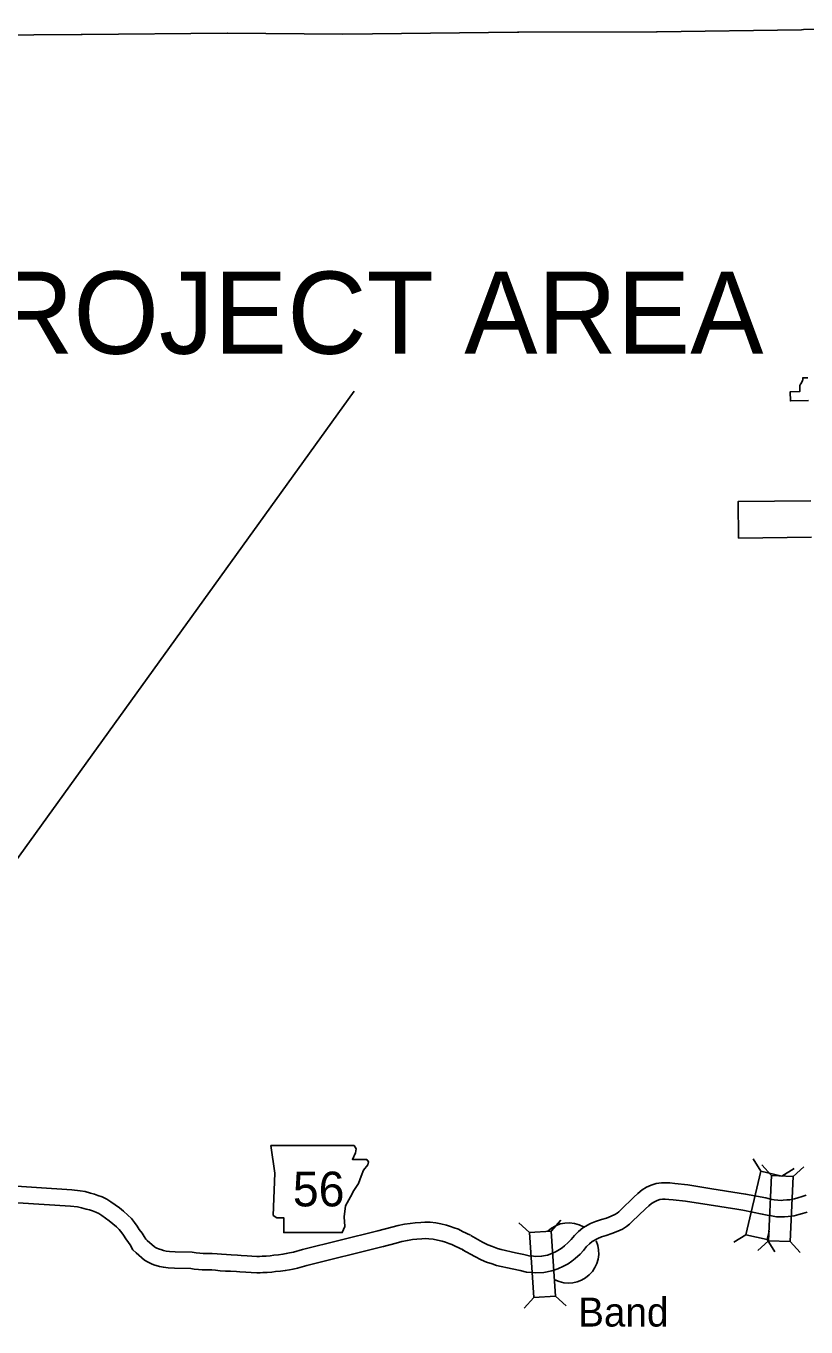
# Model space of a CAD drawing. Extents: x 1377389 to 1380723, y 1168351 to 1170484.
# Drawn here: x 1377955.3 to 1378097.6, y 1169965.3 to 1170202.8 of the extents above; entities that cross this region are included whole.
import ezdxf

# ---------------------------------------------------------------- set-up
doc = ezdxf.new("R2010")
doc.units = 0
doc.layers.add('B_Fill', color=7, linetype='Continuous')
doc.layers.add('Default', color=7, linetype='Continuous')

msp = doc.modelspace()

# ---------------------------------------------------------------- linework, layer by layer
at = {"layer": 'B_Fill'}
for p, q in [((1378015.17, 1170136.15), (1377937.44, 1170028.34)), ((1378089.36, 1169993.73), (1378087.96, 1169995.98)), ((1378089.36, 1169993.73), (1378086.65, 1169982.16)), ((1378093.21, 1169992.83), (1378089.36, 1169993.73)), ((1378091.33, 1169992.94), (1378089.55, 1169994.89)), ((1378093.21, 1169992.83), (1378095.46, 1169994.22)), ((1378095.28, 1169992.76), (1378097.23, 1169994.54)), ((1378093.2, 1169992.76), (1378093.21, 1169992.83)), ((1378047.16, 1169982.55), (1378045.18, 1169984.3)), ((1378051.12, 1169982.8), (1378052.86, 1169984.79)), ((1378086.65, 1169982.16), (1378084.41, 1169980.77)), ((1378086.65, 1169982.16), (1378090.51, 1169981.26)), ((1378090.79, 1169981.07), (1378088.84, 1169979.29)), ((1378090.51, 1169981.26), (1378090.88, 1169982.83)), ((1378090.51, 1169981.26), (1378091.9, 1169979.02)), ((1378094.74, 1169980.89), (1378096.53, 1169978.94)), ((1378047.92, 1169970.7), (1378046.17, 1169968.72)), ((1378051.87, 1169970.95), (1378053.85, 1169969.2))]:
    msp.add_line(p, q, dxfattribs=at)
for points in [[(1378012.99, 1170201.33), (1378018.47, 1170201.38), (1378044.97, 1170201.67), (1378045.21, 1170201.7), (1378070.3, 1170201.77), (1378070.43, 1170201.77), (1378096.77, 1170202.14), (1378097.18, 1170202.17), (1378120.12, 1170202.8), (1378121.69, 1170202.81)], [(1377927.39, 1170201.23), (1377938.96, 1170201.08), (1377939.41, 1170201.09), (1377965.29, 1170201.27), (1377965.51, 1170201.28), (1377991.96, 1170201.52), (1377992.03, 1170201.52), (1378012.99, 1170201.33)], [(1378097.96, 1170138.58), (1378096.99, 1170138.57), (1378097.02, 1170138.5), (1378097.04, 1170138.43), (1378097.05, 1170138.36), (1378097.05, 1170138.3), (1378097.03, 1170138.2), (1378097, 1170138.11), (1378096.89, 1170137.92), (1378096.65, 1170137.51), (1378096.59, 1170137.41), (1378096.55, 1170137.3), (1378096.51, 1170137.2), (1378096.49, 1170137.09), (1378096.48, 1170136.07), (1378094.73, 1170136.04), (1378094.77, 1170134.38), (1378098.07, 1170134.42)], [(1378098.49, 1170116.15), (1378085.23, 1170116), (1378085.32, 1170109.32), (1378098.59, 1170109.52)], [(1377943.3, 1169991.66), (1377963.62, 1169990.35), (1377965.11, 1169990.19), (1377966.02, 1169990.02), (1377967.01, 1169989.75), (1377967.75, 1169989.55), (1377968.37, 1169989.32), (1377969.12, 1169989.07), (1377970, 1169988.63), (1377970.74, 1169988.18), (1377971.55, 1169987.62), (1377972.29, 1169987.05), (1377973.03, 1169986.45), (1377973.83, 1169985.75), (1377974.48, 1169985.1), (1377975.08, 1169984.36), (1377975.56, 1169983.71), (1377975.93, 1169983.08), (1377976.42, 1169982.46), (1377976.8, 1169981.83), (1377977.09, 1169981.34), (1377977.34, 1169981.12), (1377978.7, 1169979.95), (1377978.9, 1169979.81), (1377979.14, 1169979.69), (1377979.42, 1169979.56), (1377979.61, 1169979.5), (1377979.83, 1169979.44), (1377980.37, 1169979.26), (1377980.81, 1169979.18), (1377981.46, 1169979.09), (1377982.48, 1169979.03), (1377985.55, 1169978.97), (1377986.31, 1169978.87), (1377986.99, 1169978.8), (1377987.59, 1169978.75), (1377988.35, 1169978.73), (1377989.25, 1169978.75), (1377990.11, 1169978.67), (1377990.95, 1169978.58), (1377991.83, 1169978.53), (1377992.71, 1169978.48), (1377993.84, 1169978.43), (1377994.54, 1169978.38), (1377995.62, 1169978.28), (1377996.47, 1169978.23), (1377997.37, 1169978.21), (1377997.88, 1169978.21), (1377998.38, 1169978.23), (1377999.08, 1169978.26), (1377999.81, 1169978.33), (1378000.47, 1169978.4), (1378001.33, 1169978.5), (1378002.14, 1169978.59), (1378002.76, 1169978.7), (1378003.37, 1169978.83), (1378004.1, 1169978.98), (1378005.73, 1169979.44), (1378019.49, 1169982.87)], [(1378097.66, 1169989.39), (1378096.9, 1169989.13), (1378096.1, 1169988.9), (1378095.53, 1169988.72), (1378094.9, 1169988.58), (1378094.64, 1169988.55), (1378094.09, 1169988.5), (1378093.45, 1169988.44), (1378093.06, 1169988.42), (1378092.49, 1169988.44), (1378091.81, 1169988.54), (1378091.11, 1169988.67), (1378090.27, 1169988.87), (1378086.58, 1169989.59), (1378085.44, 1169989.77), (1378080.42, 1169990.56), (1378076.02, 1169991.24), (1378073.67, 1169991.52), (1378072.77, 1169991.61), (1378071.98, 1169991.63), (1378071.23, 1169991.64), (1378070.28, 1169991.51), (1378069.35, 1169991.22), (1378068.53, 1169990.84), (1378067.69, 1169990.33), (1378066.91, 1169989.69), (1378066.21, 1169989.01), (1378063.84, 1169986.72), (1378063.43, 1169986.34), (1378063.12, 1169986.1), (1378062.69, 1169985.83), (1378062.06, 1169985.54), (1378061.18, 1169985.19), (1378060.26, 1169984.91), (1378059.21, 1169984.59), (1378058.28, 1169984.18), (1378056.91, 1169983.42), (1378056.07, 1169982.77), (1378055.33, 1169982.01), (1378054.72, 1169981.26), (1378054.23, 1169980.72), (1378053.55, 1169980.1), (1378053.09, 1169979.74), (1378052.64, 1169979.43), (1378051.99, 1169979.08), (1378051.2, 1169978.71), (1378050.46, 1169978.45), (1378049.36, 1169978.24), (1378048.33, 1169978.18), (1378047.85, 1169978.24), (1378047.07, 1169978.29), (1378046.1, 1169978.56), (1378044.6, 1169978.84), (1378041.96, 1169979.44), (1378041.29, 1169979.67), (1378040.37, 1169979.98), (1378039.54, 1169980.33), (1378038.56, 1169980.8), (1378036.42, 1169982.02)], [(1377943.1, 1169988.66), (1377963.37, 1169987.36), (1377964.67, 1169987.22), (1377965.35, 1169987.09), (1377966.22, 1169986.85), (1377966.83, 1169986.69), (1377967.38, 1169986.49), (1377967.98, 1169986.29), (1377968.55, 1169986.01), (1377969.1, 1169985.66), (1377969.78, 1169985.2), (1377970.43, 1169984.69), (1377971.11, 1169984.15), (1377971.77, 1169983.57), (1377972.24, 1169983.09), (1377972.71, 1169982.52), (1377973.05, 1169982.06), (1377973.44, 1169981.39), (1377973.95, 1169980.74), (1377974.23, 1169980.28), (1377974.76, 1169979.4), (1377975.36, 1169978.86), (1377976.89, 1169977.54), (1377977.41, 1169977.2), (1377977.8, 1169977.01), (1377978.29, 1169976.76), (1377978.78, 1169976.61), (1377978.98, 1169976.56), (1377979.63, 1169976.35), (1377980.33, 1169976.21), (1377981.17, 1169976.1), (1377982.37, 1169976.03), (1377985.33, 1169975.97), (1377985.95, 1169975.89), (1377986.71, 1169975.81), (1377987.42, 1169975.75), (1377988.34, 1169975.73), (1377989.16, 1169975.75), (1377989.81, 1169975.69), (1377990.69, 1169975.59), (1377991.66, 1169975.53), (1377992.56, 1169975.48), (1377993.65, 1169975.43), (1377994.3, 1169975.38), (1377995.4, 1169975.29), (1377996.33, 1169975.23), (1377997.35, 1169975.21), (1377997.96, 1169975.22), (1377998.5, 1169975.23), (1377999.28, 1169975.27), (1378000.11, 1169975.34), (1378000.81, 1169975.42), (1378001.67, 1169975.52), (1378002.56, 1169975.62), (1378003.32, 1169975.75), (1378003.98, 1169975.89), (1378004.81, 1169976.06), (1378006.5, 1169976.54), (1378020.21, 1169979.95)], [(1378097.8, 1169986.27), (1378096.95, 1169986.02), (1378096.29, 1169985.82), (1378095.43, 1169985.63), (1378094.98, 1169985.57), (1378094.36, 1169985.51), (1378093.67, 1169985.45), (1378093.08, 1169985.41), (1378092.21, 1169985.45), (1378091.32, 1169985.58), (1378090.5, 1169985.73), (1378089.63, 1169985.93), (1378086.06, 1169986.64), (1378084.98, 1169986.81), (1378079.96, 1169987.6), (1378075.62, 1169988.27), (1378073.35, 1169988.54), (1378072.58, 1169988.61), (1378071.92, 1169988.63), (1378071.42, 1169988.64), (1378070.93, 1169988.57), (1378070.43, 1169988.42), (1378069.96, 1169988.19), (1378069.42, 1169987.87), (1378068.91, 1169987.45), (1378068.3, 1169986.86), (1378065.9, 1169984.54), (1378065.37, 1169984.06), (1378064.84, 1169983.64), (1378064.11, 1169983.18), (1378063.24, 1169982.79), (1378062.18, 1169982.35), (1378061.13, 1169982.04), (1378060.26, 1169981.77), (1378059.62, 1169981.49), (1378058.57, 1169980.91), (1378058.07, 1169980.52), (1378057.56, 1169980.01), (1378056.99, 1169979.3), (1378056.37, 1169978.61), (1378055.48, 1169977.8), (1378054.86, 1169977.32), (1378054.21, 1169976.87), (1378053.34, 1169976.4), (1378052.33, 1169975.93), (1378051.23, 1169975.54), (1378049.74, 1169975.26), (1378048.22, 1169975.17), (1378047.57, 1169975.25), (1378046.59, 1169975.31), (1378045.43, 1169975.63), (1378043.99, 1169975.9), (1378041.12, 1169976.55), (1378040.32, 1169976.84), (1378039.31, 1169977.17), (1378038.3, 1169977.59), (1378037.16, 1169978.15), (1378034.94, 1169979.41)], [(1378036.35, 1169982.06), (1378034.94, 1169982.76), (1378034.2, 1169983.15), (1378033.41, 1169983.42), (1378032.72, 1169983.65), (1378031.97, 1169983.87), (1378030.98, 1169984.12), (1378030.02, 1169984.3), (1378029, 1169984.43), (1378028.07, 1169984.44), (1378027.33, 1169984.4), (1378026.29, 1169984.35), (1378025.38, 1169984.23), (1378024.32, 1169984.07), (1378023.17, 1169983.82), (1378022.03, 1169983.52), (1378019.48, 1169982.86)], [(1378035.02, 1169979.37), (1378033.57, 1169980.09), (1378033, 1169980.39), (1378032.45, 1169980.58), (1378031.84, 1169980.78), (1378031.18, 1169980.97), (1378030.33, 1169981.19), (1378029.57, 1169981.34), (1378028.8, 1169981.43), (1378028.13, 1169981.44), (1378027.48, 1169981.4), (1378026.56, 1169981.36), (1378025.81, 1169981.26), (1378024.87, 1169981.12), (1378023.87, 1169980.9), (1378022.78, 1169980.62), (1378020.23, 1169979.96)]]:
    msp.add_lwpolyline(points, dxfattribs=at)
for points in [[(1377999.93, 1169998.44), (1378000.69, 1169993.37), (1378000.35, 1169985.67), (1378001.03, 1169985.25), (1378002.3, 1169985.25), (1378002.3, 1169982.54), (1378012.96, 1169982.54), (1378013.46, 1169983.64), (1378013.29, 1169985.41), (1378013.55, 1169987.44), (1378014.48, 1169989.05), (1378015.07, 1169990.24), (1378015.92, 1169991.5), (1378016.42, 1169992.86), (1378016.85, 1169993.96), (1378017.61, 1169994.89), (1378017.78, 1169995.48), (1378017.44, 1169995.9), (1378014.82, 1169995.9), (1378015.41, 1169997.09), (1378015.49, 1169997.85), (1378015.14, 1169998.43)], [(1378091.33, 1169992.94), (1378090.79, 1169981.07), (1378094.74, 1169980.89), (1378095.28, 1169992.76)], [(1378047.16, 1169982.55), (1378047.92, 1169970.7), (1378051.87, 1169970.95), (1378051.12, 1169982.8)]]:
    msp.add_lwpolyline(points, close=True, dxfattribs=at)
for start, end in [(60.2551, 133.7546), (243.0198, 23.4287)]:
    msp.add_arc((1378054.28, 1169978.83), 5.5, start, end, dxfattribs=at)

# ---------------------------------------------------------------- texts
for s, height, p in [('56', 6.336, (1378003.95, 1169987.33)), ('Band', 5.28, (1378056.02, 1169965.39))]:
    msp.add_text(s, height=height, dxfattribs=at).set_placement(p)
at = {"layer": 'Default'}
msp.add_text('PROJECT AREA', height=15, dxfattribs=at).set_placement((1377936.05, 1170142.98))

doc.saveas('drawing.dxf')
